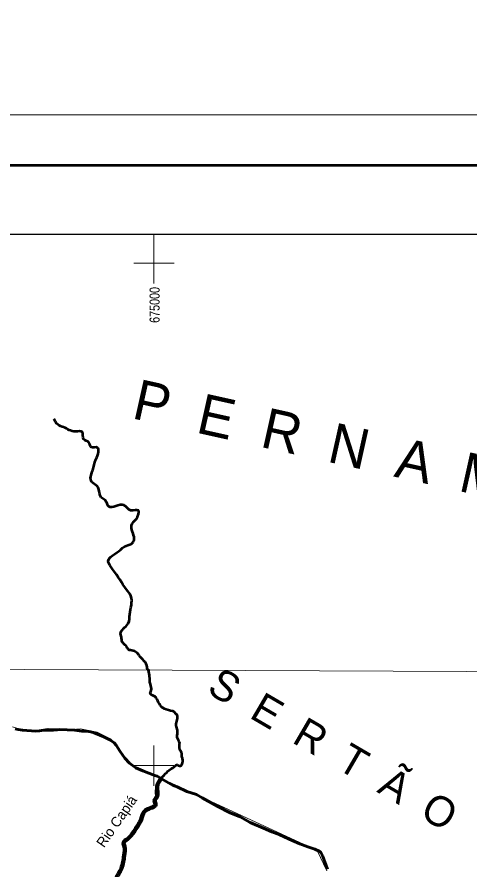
# Model space of a CAD drawing. Extents: x -1643653 to 4543381, y 1624270 to 13878484.
# Drawn here: x 668187 to 690719, y 8994810 to 9037250 of the extents above; entities that cross this region are included whole.
import ezdxf
from ezdxf.enums import TextEntityAlignment as Align

# ---------------------------------------------------------------- set-up
doc = ezdxf.new("R2010")
doc.units = 0
doc.header["$LTSCALE"] = 200
doc.linetypes.add('LONG_DASH_SHORT_DASH', pattern=[9.9, 6, -1.2, 1.5, -1.2])
for name, color, linetype, lineweight in [('1', 7, 'Continuous', 13), ('2', 7, 'Continuous', 13), ('24', 7, 'Continuous', 25), ('27', 7, 'Continuous', 13), ('3', 7, 'Continuous', 13), ('60', 7, 'Continuous', 13), ('7', 7, 'LONG_DASH_SHORT_DASH', 60), ('9', 7, 'Continuous', 90)]:
    doc.layers.add(name, color=color, linetype=linetype, lineweight=lineweight)
for name, color, linetype in [('42', 7, 'Continuous'), ('47', 7, 'Continuous'), ('49', 7, 'Continuous'), ('55', 7, 'Continuous')]:
    doc.layers.add(name, color=color, linetype=linetype)

msp = doc.modelspace()

# ---------------------------------------------------------------- linework, layer by layer
at = {"layer": '1'}
msp.add_lwpolyline([(565303.2, 9005146.6), (664889.8, 9004806.7), (719872.1, 9004543.9), (790635.8, 9004109)], dxfattribs=at)
at = {"layer": '2'}
for p, q in [((675000, 9024000), (675000, 9026438.8)), ((674000, 9025000), (676000, 9025000)), ((675000, 8999000), (675000, 9001000)), ((674000, 9000000), (676000, 9000000))]:
    msp.add_line(p, q, dxfattribs=at)
at = {"layer": '24', "lineweight": 53}
for points in [[(674726.7, 9004751), (674666.6, 9004817.9), (674653.2, 9004904.8), (674258.7, 9005480.2), (674171.8, 9005593.9), (674084.9, 9005660.8), (673971.2, 9005714.3), (673824.1, 9005741.1), (673750.6, 9005767.8), (673650.3, 9005908.3), (673469.7, 9006089), (673396.2, 9006242.8), (673389.5, 9006323.1), (673336, 9006563.9), (673714.2, 9007080), (673794.5, 9007534.9), (673874.7, 9007989.8), (673848, 9008444.8), (673634, 9008765.9), (672938.7, 9009782.8), (672724.7, 9010157.4), (673339.8, 9010746.1), (673527, 9010906.7), (673874.7, 9011040.5), (674008.4, 9011227.8), (673874.7, 9011896.8), (673981.7, 9012137.6), (674115.4, 9012271.4), (674222.4, 9012699.6), (673848, 9012699.6), (673500.3, 9012967.2), (672751.4, 9012886.9), (672564.2, 9013208), (672377, 9013341.8), (672243.3, 9013796.7), (672109.6, 9013957.3), (671868.9, 9014171.4), (671869.6, 9014455.6), (671949.9, 9014696.4), (672110.3, 9015231.6), (672244.1, 9015633), (672190.6, 9015820.4), (671869.6, 9015847.1), (671762.7, 9016088), (671495.2, 9016248.5), (671441.7, 9016596.4), (671094.1, 9016623.2), (670505.7, 9016837.2), (670211.5, 9016971), (670024.3, 9017265.4)], [(675154.1, 8998412.8), (675100.6, 8998680.4), (675187.5, 8999035), (675307.8, 8999295.9), (675575.3, 8999603.6), (675822.7, 8999831.1), (676043.3, 8999971.6), (676116.8, 9000031.8), (676324.1, 8999991.6), (676417.7, 9000145.5), (676424.4, 9000339.5), (676377.6, 9000486.7), (676377.6, 9000627.2), (676357.6, 9000680.7), (676277.3, 9000827.9), (676264, 9000914.9), (676270.6, 9001048.7), (676277.3, 9001122.2), (676243.9, 9001202.5), (676183.7, 9001339.3), (676157, 9001392.8), (676163.7, 9001566.7), (676177, 9001713.9), (676116.8, 9001928), (676110.2, 9002075.2), (676130.2, 9002209), (676163.7, 9002342.8), (676170.3, 9002389.6), (676150.3, 9002523.4), (676116.8, 9002550.2), (675949.7, 9002704), (675923, 9002710.7), (675515.1, 9002833.7), (675475, 9002853.7), (675113.9, 9003362.2), (675067.1, 9003422.4), (674940.1, 9003482.6), (674859.8, 9003542.8), (674819.7, 9003569.6), (674859.8, 9003736.8), (674819.7, 9004051.2), (674779.6, 9004439.2), (674752.9, 9004606.5), (674739.5, 9004773.7), (674742.2, 9004781.9)], [(673192.8, 8986819.2), (673266.9, 8987063), (672967.2, 8987378.4), (672888.4, 8987819.9), (673046.1, 8988482.3), (673345.7, 8989160.4), (673503.4, 8989586.2), (673377.3, 8989901.6), (673046.1, 8990153.9), (673014.5, 8990469.3), (673109.2, 8990705.9), (673156.5, 8990942.4), (672983, 8991115.9), (672793.8, 8991510.2), (672841.1, 8992330.2), (672841.1, 8992787.6), (672809.5, 8993118.7), (672683.4, 8993386.8), (672809.5, 8993733.8), (673077.6, 8994335.6), (673377.3, 8994887.9), (673519.2, 8995534.8), (673535, 8995976.6), (673487.7, 8996159.6), (673676.9, 8996349), (674008.1, 8996727.7), (674355, 8997327.2), (674512.7, 8997705.9), (674843.9, 8997895.2), (675080.4, 8998053), (675033.1, 8998242.4), (675144.3, 8998385.5)]]:
    msp.add_spline(points, degree=3, dxfattribs=at)
at = {"layer": '27'}
msp.add_lwpolyline([(683605.6, 8994770.3), (683125.5, 8995783.3), (673896.3, 9000045.2), (673506.8, 9000434.9), (673228.6, 9000880.3), (672839, 9001325.7), (672171.3, 9001659.7), (671336.6, 9001826.7), (670001.1, 9001715.4), (668665.7, 9001715.4), (667953.5, 9001924.6)], dxfattribs=at)
at = {"layer": '3'}
msp.add_lwpolyline([(842807.3, 9032387.8), (842807.3, 8883887.8), (553961.7, 8883887.8), (553961.7, 9032387.8)], close=True, dxfattribs=at)
at = {"layer": '3', "lineweight": 53}
msp.add_lwpolyline([(840307.3, 9029887.8), (840307.3, 8886387.8), (560211.7, 8886387.8), (560211.7, 9029887.8)], close=True, dxfattribs=at)
at = {"layer": '3', "lineweight": 25}
msp.add_lwpolyline([(563033.9, 9026438.8), (793061.1, 9026438.8), (793495.6, 8889836.8), (563468.3, 8889836.8)], close=True, dxfattribs=at)
at = {"layer": '60', "lineweight": 25}
msp.add_spline([(814781, 9009175.5), (814787.2, 9009173.4), (814796.9, 9009173.4), (814799.4, 9009172.4), (814805.1, 9009174.5), (814805.6, 9009176.5), (814811.7, 9009179.5), (814811.7, 9009179.5), (814801.5, 9009181), (814790.7, 9009181.5), (814784.1, 9009183.1), (814777.4, 9009185.1), (814778.4, 9009175.5)], degree=3, dxfattribs=at)
at = {"layer": '7'}
msp.add_lwpolyline([(668093.1, 9001836.3), (668244.3, 9001789.9), (668460.2, 9001759), (669127.8, 9001717.8), (669295.7, 9001729.2), (669615.5, 9001778.1), (669741.5, 9001789.9), (669941.5, 9001784.9), (670299.8, 9001804.4), (671060.9, 9001759.2), (671415.5, 9001717.4), (671657.5, 9001718.6), (671854, 9001684.6), (672015, 9001638.1), (672500.4, 9001430.7), (672799.2, 9001283), (673014.1, 9001129.5), (673119.7, 9001025.4), (673313.7, 9000701.2), (673543.2, 9000376.6), (673773.3, 9000119.8), (674094, 8999888.1), (674450.8, 8999736.6), (675045.9, 8999515.4), (675152, 8999479), (675299.7, 8999387.4), (675485.8, 8999269.7), (675948.3, 8999017.4), (676147.6, 8998938.2), (676626.5, 8998721.2), (677112.3, 8998555.8), (677401.4, 8998398.5), (678181.7, 8997966), (678753.5, 8997661.1), (679287.3, 8997456.5), (679791.4, 8997168.3), (680440.8, 8996888.6), (680868.3, 8996697.8), (681254.3, 8996559), (681874.7, 8996282.7), (682263.6, 8996108.4), (682659.2, 8995956.7), (683003.4, 8995837.6), (683247.7, 8995729), (683305.4, 8995683.4), (683391.2, 8995534.3), (683640.1, 8994841.9)], dxfattribs=at)
at = {"layer": '9'}
msp.add_spline([(673192.8, 8986819.2), (673266.9, 8987063), (672967.2, 8987378.4), (672888.4, 8987819.9), (673046.1, 8988482.3), (673345.7, 8989160.4), (673503.4, 8989586.2), (673377.3, 8989901.6), (673046.1, 8990153.9), (673014.5, 8990469.3), (673109.2, 8990705.9), (673156.5, 8990942.4), (672983, 8991115.9), (672793.8, 8991510.2), (672841.1, 8992330.2), (672841.1, 8992787.6), (672809.5, 8993118.7), (672683.4, 8993386.8), (672809.5, 8993733.8), (673077.6, 8994335.6), (673377.3, 8994887.9), (673519.2, 8995534.8), (673535, 8995976.6), (673487.7, 8996159.6), (673676.9, 8996349), (674008.1, 8996727.7), (674355, 8997327.2), (674512.7, 8997705.9), (674843.9, 8997895.2), (675080.4, 8998053), (675033.1, 8998242.4), (675150.3, 8998458.4), (675150.3, 8998951.2), (675361.3, 8999361.8)], degree=3, dxfattribs=at)

# ---------------------------------------------------------------- texts
at = {"layer": '42'}
msp.add_text('P  E  R  N  A  M  B  U  C  O', height=2000, rotation=347.459, dxfattribs=at).set_placement((673840.5, 9017296.2))
at = {"layer": '47', "width": 0.8}
msp.add_text('675000', height=500, rotation=90, dxfattribs=at).set_placement((675279.6, 9022925.4), align=Align.CENTER)
at = {"layer": '49'}
msp.add_text('Rio Capiá', height=500, rotation=55.175, dxfattribs=at).set_placement((673347.5, 8997088.6), align=Align.CENTER)
at = {"layer": '55'}
msp.add_text('S  E  R  T  Ã  O', height=1500, rotation=329.744, dxfattribs=at).set_placement((677573.1, 9003650.7))

doc.saveas('drawing.dxf')
